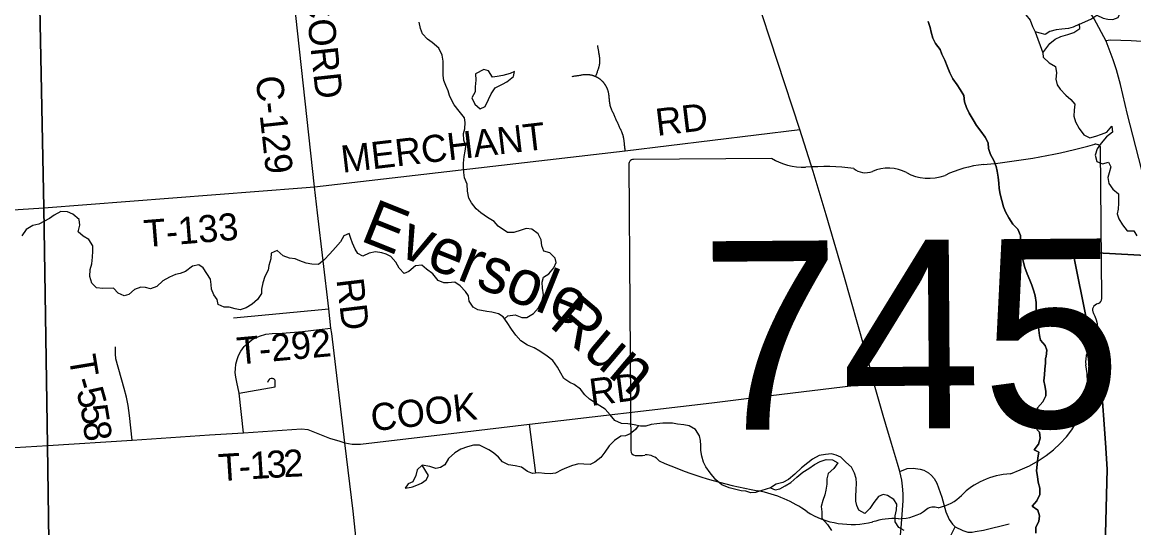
# Model space of a CAD drawing. Extents: x 114604 to 551442, y 316898 to 567001.
# Drawn here: x 157965 to 170261, y 463739 to 469335 of the extents above; entities that cross this region are included whole.
import ezdxf

# ---------------------------------------------------------------- set-up
doc = ezdxf.new("R2010")
doc.units = 0
for name, color, linetype in [('_CIVIL_CONSTRUCTION', 7, 'Continuous'), ('BD_X_Building', 7, 'Continuous'), ('DV_X_County_Line', 7, 'Continuous'), ('GE_P_Alignment_1000_Cardinal_Points', 7, 'Continuous'), ('GE_P_Alignment_500_Bearings', 7, 'Continuous'), ('GE_P_Alignment_500_Curve_Data', 7, 'Continuous'), ('GE_P_Alignment_500_Distances', 7, 'Continuous'), ('MT_X_Edge_Line', 7, 'Continuous'), ('PM_P_Cells', 7, 'Continuous'), ('PM_P_CL_Double_Solid', 7, 'Continuous'), ('PM_P_Crosswalk', 7, 'Continuous'), ('PM_P_Stop_Line', 7, 'Continuous'), ('RS_Raster1', 7, 'Continuous'), ('VG_X_Tree_Line_Lt', 7, 'Continuous')]:
    doc.layers.add(name, color=color, linetype=linetype)

msp = doc.modelspace()

# ---------------------------------------------------------------- linework, layer by layer
at = {"layer": '_CIVIL_CONSTRUCTION'}
for points in [[(167489, 464980), (167387, 465343), (167364, 465443), (167054, 466534), (166858, 467202), (166714, 467681), (166568, 468146), (166073, 469657), (165828, 470371), (165734, 470662), (165714, 470737), (165699, 470812), (165652, 471032), (165591, 471282), (165510, 471669), (165490, 471758), (165472, 471832), (165448, 471950), (165414, 472144)], [(170750, 466696), (170736, 466730), (170666, 466906), (170468, 467379), (170401, 467547), (170351, 467696), (170251, 468086), (170193, 468314), (170113, 468645), (170071, 468806), (170035, 468920), (169955, 469126), (169823, 469372), (169779, 469441), (169706, 469532), (169593, 469661), (169247, 469958)], [(167636, 461949), (167592, 462319), (167590, 462533), (167597, 462741), (167687, 463738), (167703, 463935), (167709, 464039), (167709, 464116), (167704, 464199), (167694, 464266), (167673, 464362), (167648, 464452), (167583, 464670), (167517, 464881), (167489, 464980)]]:
    msp.add_lwpolyline(points, dxfattribs=at)
at = {"layer": 'DV_X_County_Line'}
msp.add_line((169170, 469227), (169255, 468997), dxfattribs=at)
for points in [[(168296, 470558), (168361, 470496), (168425, 470452), (168489, 470390), (168521, 470322), (168562, 470258), (168598, 470178), (168622, 470126), (168656, 470066), (168721, 470004), (168753, 469935), (168773, 469871), (168818, 469801), (168860, 469733), (168892, 469667), (168916, 469615), (168959, 469547), (169005, 469487), (169069, 469417), (169116, 469357), (169140, 469287), (169170, 469227)], [(167987, 469342), (168009, 469278), (168019, 469224), (168037, 469160), (168069, 469100), (168118, 469034), (168138, 468983), (168170, 468913), (168196, 468849), (168227, 468775), (168261, 468709), (168307, 468641), (168342, 468591), (168382, 468523), (168390, 468455), (168410, 468391), (168442, 468329), (168483, 468255), (168523, 468191), (168571, 468129), (168618, 468063), (168652, 468001), (168654, 467937), (168678, 467869), (168715, 467805), (168739, 467739), (168749, 467687), (168763, 467619), (168767, 467553), (168774, 467495), (168782, 467431), (168800, 467361), (168820, 467291), (168844, 467237), (168881, 467168), (168923, 467098), (168979, 467044), (169008, 466974), (169010, 466902), (169012, 466836), (169022, 466766), (169036, 466690), (169057, 466620), (169083, 466548), (169111, 466480), (169133, 466426), (169154, 466358), (169170, 466306), (169180, 466234), (169180, 466164), (169182, 466103), (169192, 466051), (169203, 465997), (169211, 465927), (169217, 465867), (169231, 465817), (169282, 465755), (169298, 465705), (169294, 465635)], [(169255, 468997), (169331, 469099), (169391, 469149), (169455, 469177), (169531, 469200), (169599, 469220), (169665, 469264), (169661, 469314), (169591, 469280), (169539, 469266), (169466, 469257), (169404, 469251), (169334, 469231), (169280, 469199), (169170, 469227)], [(169255, 468997), (169259, 468947), (169325, 468886), (169394, 468844), (169406, 468776), (169398, 468706), (169414, 468642), (169448, 468592), (169509, 468528), (169565, 468478), (169611, 468426), (169601, 468360), (169600, 468294), (169618, 468232), (169658, 468160), (169710, 468090), (169775, 468054), (169843, 468073), (169905, 468097), (169963, 468117), (170019, 468183), (170025, 468119), (169961, 468065), (169901, 467997), (169855, 467932), (169835, 467864), (169854, 467792), (169916, 467767), (169982, 467785), (170008, 467735), (169988, 467669), (169976, 467617), (169985, 467551), (170031, 467487), (170093, 467435), (170091, 467385), (170093, 467333), (170088, 467265), (170078, 467213), (170096, 467159), (170136, 467091), (170189, 467025), (170261, 467027), (170297, 466971)], [(169294, 465635), (169284, 465611), (169284, 465561), (169278, 465495), (169274, 465431), (169267, 465367), (169279, 465315), (169289, 465251), (169287, 465201), (169257, 465133), (169197, 465068), (169189, 464998), (169159, 464930), (169162, 464856), (169218, 464796), (169226, 464730), (169208, 464664), (169158, 464602), (169211, 464576), (169199, 464512), (169191, 464440), (169187, 464369), (169195, 464305), (169205, 464243), (169222, 464177), (169224, 464107), (169190, 464037), (169138, 463977), (169200, 463935), (169219, 463871), (169211, 463807), (169179, 463745), (169179, 463680)], [(167722, 463708), (167662, 463743), (167623, 463803), (167621, 463870), (167637, 463936), (167639, 464002), (167608, 464052), (167538, 464096), (167488, 464107), (167438, 464085), (167386, 464017), (167342, 463952), (167288, 463896), (167220, 463932), (167198, 463984), (167187, 464034), (167185, 464090), (167189, 464158), (167193, 464232), (167192, 464286), (167172, 464342), (167138, 464410), (167077, 464466), (167019, 464522), (166969, 464542), (166917, 464556), (166850, 464549), (166782, 464539), (166706, 464499), (166656, 464458), (166586, 464404), (166511, 464332), (166443, 464275), (166379, 464241), (166305, 464222), (166241, 464180), (166295, 464160), (166347, 464169), (166405, 464203), (166469, 464239), (166535, 464300), (166599, 464354), (166665, 464396), (166731, 464441), (166793, 464471), (166859, 464495), (166929, 464492), (166987, 464456), (166945, 464395), (166879, 464341), (166866, 464281), (166864, 464221), (166854, 464155), (166844, 464105), (166823, 464042), (166803, 463976), (166809, 463916), (166811, 463844), (166872, 463776), (166918, 463710)]]:
    msp.add_lwpolyline(points, dxfattribs=at)
at = {"layer": 'GE_P_Alignment_1000_Cardinal_Points'}
for p, q in [((156173, 467144), (158205, 467280)), ((160302, 466061), (161355, 466161)), ((163646, 464343), (163575, 464886))]:
    msp.add_line(p, q, dxfattribs=at)
for points in [[(169955, 469126), (169963, 469131), (169979, 469138), (170003, 469141), (170232, 469133), (170593, 469112), (171059, 469093), (171460, 469071), (171551, 469073), (171655, 469065)], [(164309, 468732), (164312, 468741), (164315, 468749), (164318, 468758), (164321, 468767), (164324, 468776), (164327, 468785), (164330, 468794), (164333, 468802), (164336, 468811), (164339, 468820), (164342, 468829), (164343, 468833), (164345, 468837), (164346, 468841), (164347, 468845), (164348, 468850), (164349, 468854), (164350, 468858), (164351, 468862), (164351, 468866), (164352, 468871), (164353, 468875), (164353, 468879), (164354, 468883), (164354, 468888), (164354, 468892), (164355, 468896), (164355, 468901), (164355, 468905), (164355, 468909), (164355, 468913), (164355, 468918), (164355, 468922), (164354, 468926), (164354, 468931), (164354, 468935), (164353, 468939), (164353, 468943), (164352, 468948), (164350, 468957), (164349, 468966), (164347, 468976), (164346, 468985), (164344, 468995), (164343, 469004), (164342, 469013), (164340, 469023), (164339, 469032), (164337, 469042), (164336, 469051), (164334, 469060), (164333, 469070), (164331, 469079)], [(164636, 467911), (164635, 467921), (164634, 467931), (164632, 467940), (164631, 467950), (164630, 467960), (164629, 467970), (164628, 467979), (164627, 467989), (164626, 467999), (164624, 468009), (164623, 468018), (164622, 468028), (164621, 468038), (164620, 468042), (164620, 468046), (164619, 468050), (164618, 468055), (164618, 468059), (164617, 468063), (164616, 468067), (164615, 468071), (164614, 468075), (164613, 468079), (164611, 468083), (164610, 468087), (164609, 468091), (164607, 468095), (164606, 468099), (164604, 468103), (164603, 468107), (164601, 468111), (164597, 468120), (164593, 468129), (164589, 468138), (164585, 468147), (164581, 468156), (164577, 468165), (164573, 468174), (164569, 468183), (164565, 468192), (164561, 468201), (164557, 468210), (164553, 468219), (164549, 468228), (164544, 468237), (164540, 468246), (164536, 468255), (164532, 468264), (164528, 468273), (164524, 468282), (164520, 468291), (164516, 468300), (164512, 468309), (164508, 468318), (164504, 468327), (164500, 468336), (164496, 468345), (164492, 468354), (164488, 468363), (164484, 468372), (164482, 468376), (164481, 468380), (164479, 468384), (164478, 468387), (164476, 468391), (164475, 468395), (164474, 468399), (164472, 468403), (164471, 468407), (164470, 468411), (164469, 468415), (164468, 468419), (164467, 468423), (164467, 468427), (164466, 468431), (164465, 468436), (164465, 468440), (164464, 468444), (164464, 468448), (164463, 468457), (164462, 468466), (164461, 468475), (164460, 468484), (164459, 468494), (164458, 468503), (164457, 468512), (164456, 468521), (164455, 468530), (164454, 468534), (164454, 468539), (164453, 468543), (164453, 468547), (164452, 468552), (164451, 468556), (164450, 468560), (164449, 468564), (164448, 468568), (164447, 468573), (164445, 468577), (164444, 468581), (164443, 468585), (164441, 468589), (164440, 468593), (164438, 468597), (164437, 468601), (164435, 468605), (164433, 468609), (164431, 468613), (164429, 468617), (164427, 468621), (164425, 468625), (164423, 468628), (164421, 468632), (164419, 468636), (164416, 468640), (164414, 468643), (164411, 468647), (164409, 468650), (164406, 468654), (164404, 468657), (164401, 468661), (164398, 468664), (164395, 468667), (164393, 468671), (164390, 468674), (164387, 468677), (164384, 468680), (164381, 468683), (164377, 468686), (164374, 468689), (164371, 468692), (164368, 468695), (164364, 468698), (164361, 468700), (164357, 468703), (164354, 468706), (164350, 468708), (164347, 468711), (164343, 468713), (164340, 468715), (164336, 468718), (164332, 468720), (164328, 468722), (164325, 468724), (164321, 468726), (164317, 468728), (164313, 468730), (164309, 468732), (164305, 468733), (164301, 468735), (164297, 468737), (164293, 468738), (164289, 468740), (164285, 468741), (164281, 468742), (164277, 468744), (164273, 468745), (164269, 468746), (164264, 468747), (164260, 468748), (164256, 468749), (164252, 468750), (164248, 468750), (164243, 468751), (164239, 468752), (164235, 468752), (164231, 468753), (164226, 468753), (164222, 468753), (164218, 468754), (164214, 468754), (164209, 468754), (164205, 468754), (164201, 468754), (164196, 468754), (164192, 468753), (164188, 468753), (164184, 468753), (164179, 468752), (164175, 468752), (164171, 468751), (164167, 468751), (164157, 468749), (164148, 468748), (164139, 468746), (164129, 468745), (164120, 468743), (164111, 468742), (164101, 468740), (164092, 468739), (164083, 468737), (164073, 468736), (164064, 468735), (164055, 468733), (164045, 468732)], [(161199, 467513), (164636, 467911), (166568, 468146)], [(158205, 467280), (161057, 467500), (161199, 467513)], [(160414, 464788), (160366, 465228), (160339, 465350), (160327, 465405), (160322, 465459), (160323, 465500), (160329, 465549), (160341, 465600), (160358, 465645), (160384, 465693), (160421, 465744), (160459, 465784), (160504, 465819), (160544, 465841), (160588, 465861), (160659, 465882), (160730, 465890), (160841, 465894), (161066, 465911), (161249, 465933), (161379, 465950)], [(159180, 464708), (159151, 464981), (159137, 465093), (159118, 465186), (159091, 465281), (158999, 465609), (158995, 465663), (158997, 465743)], [(160366, 465228), (160764, 465299), (160763, 465368), (160760, 465375), (160749, 465386), (160741, 465389), (160733, 465392), (160720, 465392), (160704, 465386), (160695, 465379), (160685, 465367), (160679, 465348)], [(161478, 464696), (161533, 464679), (161615, 464663), (161708, 464664), (162802, 464794), (163575, 464886), (165593, 465122), (166123, 465189), (167284, 465328), (167387, 465343)], [(158246, 464648), (159180, 464708), (160035, 464767), (160414, 464788), (161054, 464834), (161123, 464828), (161363, 464731), (161478, 464696)], [(156501, 464239), (156542, 464243), (156590, 464249), (156649, 464258), (156711, 464274), (156770, 464297), (156818, 464323), (156858, 464349), (156896, 464376), (156973, 464443), (157014, 464478), (157057, 464510), (157098, 464534), (157142, 464552), (157188, 464567), (157213, 464573), (157237, 464580), (157285, 464588), (157336, 464593), (157754, 464618), (157882, 464626), (158246, 464648)], [(161842, 461906), (161704, 463190), (161625, 463924), (161533, 464679)], [(167673, 464362), (167753, 464394), (167822, 464400), (167900, 464389), (167938, 464376), (167991, 464348), (168022, 464319), (168052, 464285), (168084, 464231), (168139, 464077), (168183, 463916), (168219, 463830), (168257, 463780), (168284, 463750), (168370, 463707), (168426, 463690), (168475, 463689), (168507, 463696), (168598, 463712), (168883, 463781)], [(168248, 463422), (168228, 463489), (168221, 463553), (168224, 463607), (168242, 463659), (168284, 463750)]]:
    msp.add_lwpolyline(points, dxfattribs=at)
at = {"layer": 'GE_P_Alignment_500_Bearings'}
for points in [[(161199, 467513), (160888, 470362), (160861, 470623), (160851, 470647), (160838, 470665), (160805, 470668), (160449, 470603), (160277, 470564), (160228, 470564), (160199, 470572), (160171, 470593), (160154, 470632), (160094, 471240), (160050, 471655), (160039, 471760)], [(161533, 464679), (161389, 465889), (161379, 465950), (161355, 466161), (161230, 467226), (161199, 467513)]]:
    msp.add_lwpolyline(points, dxfattribs=at)
at = {"layer": 'GE_P_Alignment_500_Curve_Data'}
for p, q in [((169907, 466275), (169895, 467933)), ((166256, 467828), (164727, 467817)), ((164676, 467762), (164699, 464592)), ((169907, 466275), (169907, 466275))]:
    msp.add_line(p, q, dxfattribs=at)
for centre, major_axis, ratio, start_param, end_param in [((168005, 472162), (5536, 40), 0.800001, 4.814396, 5.04237), ((169837, 467939), (58.1, 0.4), 0.8, 6.141152, 7.989035), ((164736, 467769), (60.5, 0.4), 0.8, 1.712693, 3.28349), ((166617, 468199), (587, 4), 0.8, 4.042523, 4.731795), ((166827, 466052), (2106, 15), 0.8, 1.404758, 1.657858), ((167293, 467804), (169, 1), 0.8, 3.836095, 5.185415), ((167544, 467439), (352, 3), 0.8, 0.950623, 2.079405), ((167994, 467945), (423, 3), 0.8, 4.081561, 5.145723), ((168750, 466878), (1114, 8), 0.8, 1.699011, 2.107814), ((169895, 466153), (89.9, 0.6), 0.8, 1.883978, 3.671073), ((169845, 466268), (62.2, 0.4), 0.8, 5.05454, 6.418171), ((169324, 465939), (540, 4), 0.8, 5.934695, 6.695948), ((170121, 465582), (393, 3), 0.8, 2.387724, 3.262537), ((168364, 465359), (1385, 10), 0.8, 5.101753, 6.440018), ((164759, 464586), (61, 0.4), 0.8, 3.00124, 4.508301), ((164766, 464910), (466, 3), 0.8, 4.665946, 4.897461), ((164865, 464411), (168, 1), 0.8, 0.519207, 1.627899), ((166964, 467274), (3998, 29), 0.800001, 4.195995, 4.488959), ((168960, 463733), (758, 5), 0.8, 1.647645, 2.488433), ((165802, 463176), (1251, 9), 0.8, 0.82352, 1.323588), ((167995, 464309), (447, 3), 0.8, 4.937069, 5.64225), ((168049, 463873), (119, 1), 0.8, 1.147584, 2.315152), ((167146, 464411), (794, 6), 0.8, 4.026481, 4.996735), ((167612, 463319), (652, 5), 0.8, 1.495662, 1.94098), ((167664, 464178), (423, 3), 0.8, 4.691044, 5.507374)]:
    msp.add_ellipse(centre, major_axis=major_axis, ratio=ratio, start_param=start_param, end_param=end_param, dxfattribs=at)
at = {"layer": 'GE_P_Alignment_500_Distances'}
for points in [[(158289, 461471), (158245, 464651), (158204, 467282), (158110, 471910), (158051, 472861), (157971, 479550)], [(169905, 461947), (169968, 464386), (169947, 464679), (169899, 465344), (169750, 465988), (169587, 466796), (170735, 466733), (170828, 466720), (173439, 466569), (173760, 472337), (173997, 476378), (174123, 478346)], [(174123, 478346), (173997, 476378), (173760, 472337), (173439, 466569), (170828, 466720), (170735, 466733), (169587, 466796), (169750, 465988), (169899, 465344), (169947, 464679), (169968, 464386), (169905, 461947)], [(144312, 469982), (148337, 470659), (149800, 470909), (149664, 471942), (149689, 471943), (150808, 472068), (155060, 472566), (158051, 472861), (158110, 471910), (158204, 467282), (158245, 464651), (158289, 461471), (158298, 460815), (158310, 459057), (158310, 458625), (158367, 458020), (158383, 457786), (158395, 457644), (158367, 455454), (158366, 455401), (158367, 455349), (158372, 455018), (158404, 452871), (158334, 448459)]]:
    msp.add_lwpolyline(points, dxfattribs=at)
at = {"layer": 'MT_X_Edge_Line'}
for points in [[(162980, 468763), (162982, 468695), (162974, 468621), (162977, 468563), (162939, 468497), (162973, 468429), (163032, 468375), (163086, 468401), (163121, 468478), (163153, 468544), (163176, 468577)], [(163176, 468577), (163197, 468608), (163277, 468649), (163327, 468675), (163399, 468733), (163411, 468789), (163361, 468767), (163283, 468745), (163218, 468734), (163166, 468726), (163124, 468798), (163070, 468810), (162980, 468763)], [(162389, 464432), (162333, 464381), (162319, 464319), (162285, 464249), (162233, 464227), (162200, 464176), (162266, 464187), (162283, 464193)], [(162283, 464193), (162330, 464209), (162380, 464233), (162434, 464268), (162458, 464318), (162389, 464432)]]:
    msp.add_lwpolyline(points, dxfattribs=at)
at = {"layer": 'PM_P_Cells'}
for points in [[(169661, 469314), (169785, 469367), (169853, 469413), (169923, 469381), (169973, 469370), (170029, 469366), (170089, 469388), (170119, 469458), (170103, 469558), (170092, 469612), (170094, 469684), (170110, 469748), (170142, 469817), (170202, 469865), (170269, 469917), (170241, 469987), (170251, 470069), (170285, 470140)], [(163301, 466051), (163336, 466084), (163416, 466095), (163490, 466065), (163548, 466067), (163620, 466111), (163676, 466174), (163716, 466260), (163730, 466318), (163721, 466390), (163715, 466458), (163731, 466512), (163791, 466551), (163847, 466617), (163871, 466675), (163862, 466725), (163800, 466783), (163736, 466801), (163713, 466861), (163707, 466927), (163673, 466993), (163602, 467044), (163540, 467052), (163484, 467032), (163402, 467008), (163332, 467009), (163231, 467077), (163185, 467129), (163111, 467172), (163038, 467226), (162986, 467268), (162934, 467336), (162905, 467388), (162891, 467464), (162885, 467542), (162858, 467614), (162850, 467672), (162848, 467724), (162848, 467774), (162855, 467850), (162863, 467908), (162871, 467960), (162851, 468030), (162848, 468102), (162860, 468154), (162864, 468224), (162858, 468276), (162797, 468352), (162743, 468420), (162714, 468474), (162692, 468524), (162676, 468574), (162652, 468636), (162629, 468690), (162621, 468746), (162623, 468834), (162622, 468902), (162610, 468972), (162572, 469046), (162499, 469112), (162449, 469149), (162391, 469205), (162370, 469265), (162354, 469337)], [(160719, 466780), (160713, 466716), (160694, 466643), (160686, 466589), (160648, 466519), (160628, 466449), (160613, 466381), (160613, 466331), (160569, 466264), (160509, 466214), (160441, 466172), (160375, 466153), (160319, 466163), (160253, 466181), (160198, 466181), (160132, 466212), (160122, 466264), (160086, 466316), (160059, 466380), (160053, 466432), (160047, 466490), (160008, 466554), (159968, 466618), (159918, 466648), (159848, 466634), (159772, 466577), (159710, 466553), (159660, 466541), (159592, 466514), (159520, 466474), (159452, 466410), (159382, 466385), (159328, 466397), (159275, 466403), (159205, 466377), (159144, 466322), (159093, 466308), (159027, 466334), (158973, 466390), (158855, 466389), (158788, 466393), (158734, 466447), (158714, 466519), (158717, 466599), (158733, 466659), (158741, 466733), (158747, 466799), (158744, 466859), (158702, 466929), (158638, 466965), (158583, 467013), (158603, 467087), (158593, 467153), (158526, 467211), (158464, 467236), (158392, 467240), (158318, 467200), (158268, 467163), (158148, 467098)], [(158148, 467098), (158081, 467086), (158007, 467039), (157959, 466969)], [(166241, 464180), (166145, 464150), (166076, 464129), (166026, 464125), (165968, 464143), (165918, 464147), (165858, 464162), (165786, 464182), (165705, 464216), (165637, 464270), (165574, 464347), (165528, 464415), (165502, 464465), (165483, 464533), (165471, 464595), (165471, 464649), (165467, 464706), (165458, 464756), (165412, 464826), (165344, 464869), (165283, 464879), (165213, 464887), (165159, 464895), (165103, 464896), (165051, 464896), (164985, 464888), (164921, 464881), (164865, 464865), (164804, 464863), (164734, 464879), (164666, 464888), (164594, 464892), (164520, 464926), (164467, 464990), (164415, 465050), (164356, 465087), (164302, 465121), (164242, 465163), (164188, 465209), (164139, 465273), (164071, 465326), (164021, 465346), (163958, 465392), (163922, 465450), (163888, 465516), (163833, 465590), (163773, 465638), (163692, 465695), (163628, 465729), (163554, 465761), (163481, 465808), (163427, 465872), (163377, 465938), (163330, 466010), (163284, 466074), (163234, 466108), (163161, 466125), (163103, 466131), (163003, 466151), (162953, 466181), (162908, 466247), (162902, 466305), (162870, 466356), (162809, 466418), (162751, 466456), (162677, 466450), (162627, 466450), (162565, 466477), (162506, 466551), (162438, 466601), (162385, 466647), (162317, 466640), (162243, 466576), (162191, 466554), (162135, 466612), (162097, 466679), (162044, 466743), (161992, 466769), (161942, 466783), (161872, 466795), (161804, 466780), (161732, 466746), (161679, 466774), (161647, 466824), (161619, 466890), (161598, 466942), (161580, 466996), (161522, 466969), (161486, 466905), (161432, 466841), (161369, 466772), (161303, 466704), (161241, 466652), (161169, 466657), (161104, 466667), (161034, 466695), (160984, 466717), (160922, 466724), (160852, 466748), (160785, 466808), (160719, 466780)], [(164777, 464869), (164750, 464825), (164691, 464778), (164639, 464756), (164588, 464752), (164516, 464705), (164457, 464645), (164409, 464577), (164367, 464516), (164299, 464464), (164247, 464438), (164177, 464442), (164121, 464447), (164053, 464427), (163985, 464403), (163933, 464380), (163865, 464342), (163804, 464336), (163742, 464339), (163678, 464347), (163610, 464341), (163554, 464361), (163487, 464408), (163417, 464424), (163343, 464434), (163279, 464468), (163232, 464520), (163178, 464567), (163128, 464603), (163076, 464629), (163025, 464653), (162957, 464655), (162891, 464634), (162817, 464610), (162749, 464567), (162681, 464507), (162641, 464437), (162591, 464405), (162539, 464396), (162473, 464416), (162389, 464432)]]:
    msp.add_lwpolyline(points, dxfattribs=at)
at = {"layer": 'RS_Raster1'}
for points in [[(157971, 479550), (158051, 472861), (158110, 471910), (158204, 467282), (158245, 464651), (158289, 461471), (158298, 460815), (158310, 459057), (158310, 458625), (158367, 458020), (158383, 457786), (158395, 457644), (158367, 455454), (158366, 455401), (158367, 455349), (158372, 455018), (158404, 452871), (158334, 448459)], [(158289, 461471), (158245, 464651), (158204, 467282), (158110, 471910), (158051, 472861), (157971, 479550)]]:
    msp.add_lwpolyline(points, dxfattribs=at)
at = {"layer": 'VG_X_Tree_Line_Lt'}
msp.add_line((169170, 469227), (169255, 468997), dxfattribs=at)
for points in [[(168296, 470558), (168361, 470496), (168425, 470452), (168489, 470390), (168521, 470322), (168562, 470258), (168598, 470178), (168622, 470126), (168656, 470066), (168721, 470004), (168753, 469935), (168773, 469871), (168818, 469801), (168860, 469733), (168892, 469667), (168916, 469615), (168959, 469547), (169005, 469487), (169069, 469417), (169116, 469357), (169140, 469287), (169170, 469227)], [(169294, 465635), (169298, 465705), (169282, 465755), (169231, 465817), (169217, 465867), (169211, 465927), (169203, 465997), (169192, 466051), (169182, 466103), (169180, 466164), (169180, 466234), (169170, 466306), (169154, 466358), (169133, 466426), (169111, 466480), (169083, 466548), (169057, 466620), (169036, 466690), (169022, 466766), (169012, 466836), (169010, 466902), (169008, 466974), (168979, 467044), (168923, 467098), (168881, 467168), (168844, 467237), (168820, 467291), (168800, 467361), (168782, 467431), (168774, 467495), (168767, 467553), (168763, 467619), (168749, 467687), (168739, 467739), (168715, 467805), (168678, 467869), (168654, 467937), (168652, 468001), (168618, 468063), (168571, 468129), (168523, 468191), (168483, 468255), (168442, 468329), (168410, 468391), (168390, 468455), (168382, 468523), (168342, 468591), (168307, 468641), (168261, 468709), (168227, 468775), (168196, 468849), (168170, 468913), (168138, 468983), (168118, 469034), (168069, 469100), (168037, 469160), (168019, 469224), (168009, 469278), (167987, 469342)], [(169255, 468997), (169259, 468947), (169325, 468886), (169394, 468844), (169406, 468776), (169398, 468706), (169414, 468642), (169448, 468592), (169509, 468528), (169565, 468478), (169611, 468426), (169601, 468360), (169600, 468294), (169618, 468232), (169658, 468160), (169710, 468090), (169775, 468054), (169843, 468073), (169905, 468097), (169963, 468117), (170019, 468183), (170025, 468119), (169961, 468065), (169901, 467997), (169855, 467932), (169835, 467864), (169854, 467792), (169916, 467767), (169982, 467785), (170008, 467735), (169988, 467669), (169976, 467617), (169985, 467551), (170031, 467487), (170093, 467435), (170091, 467385), (170093, 467333), (170088, 467265), (170078, 467213), (170096, 467159), (170136, 467091), (170189, 467025), (170261, 467027), (170297, 466971)], [(169179, 463680), (169179, 463745), (169211, 463807), (169219, 463871), (169200, 463935), (169138, 463977), (169190, 464037), (169224, 464107), (169222, 464177), (169205, 464243), (169195, 464305), (169187, 464369), (169191, 464440), (169199, 464512), (169211, 464576), (169158, 464602), (169208, 464664), (169226, 464730), (169218, 464796), (169162, 464856), (169159, 464930), (169189, 464998), (169197, 465068), (169257, 465133), (169287, 465201), (169289, 465251), (169279, 465315), (169267, 465367), (169274, 465431), (169278, 465495), (169284, 465561), (169284, 465611), (169294, 465635)]]:
    msp.add_lwpolyline(points, dxfattribs=at)

# ---------------------------------------------------------------- texts
at = {"layer": 'BD_X_Building'}
for s, p in [('s', (167241, 465986)), ('r', (167241, 465986)), ('745', (166888, 465910))]:
    msp.add_text(s, height=1, rotation=0.4126, dxfattribs=at).set_placement(p)
at = {"layer": 'GE_P_Alignment_500_Curve_Data'}
msp.add_text('745', height=2088.3, rotation=0.4126, dxfattribs=at).set_placement((165475, 464821))
at = {"layer": 'PM_P_CL_Double_Solid'}
for s, rotation, p in [('CONCORD', 276.1797, (160993, 470534)), ('C-129', 276.2051, (160546, 468728)), ('RD', 276.8069, (161440, 466486))]:
    msp.add_text(s, height=300, rotation=rotation, dxfattribs=at).set_placement(p)
at = {"layer": 'PM_P_Crosswalk'}
for s, rotation, p in [('RD', 6.8623, (164989, 468076)), ('MERCHANT', 6.6717, (161508, 467668)), ('T-133', 4.6175, (159321, 466844)), ('T-292', 5.1755, (160352, 465545)), ('T', 279.4624, (158477, 465629)), ('RD', 7.3533, (164258, 465087)), ('-', 286.6206, (158523, 465368)), ('5', 285.7536, (158558, 465251)), ('COOK', 6.51, (161837, 464806)), ('5', 279.3364, (158606, 465082)), ('8', 277.1564, (158636, 464903)), ('1', 3.6249, (160491, 464276)), ('3', 3.671, (160676, 464287)), ('2', 2.6193, (160859, 464299)), ('T', 3.6281, (160144, 464254)), ('-', 3.6303, (160368, 464268))]:
    msp.add_text(s, height=300, rotation=rotation, dxfattribs=at).set_placement(p)
at = {"layer": 'PM_P_Stop_Line'}
for s, height, rotation, p in [('Eversole', 499.8, 338.2157, (161691, 466922)), ('Run', 499.7, 319.8405, (163780, 465978))]:
    msp.add_text(s, height=height, rotation=rotation, dxfattribs=at).set_placement(p)

doc.saveas('drawing.dxf')
